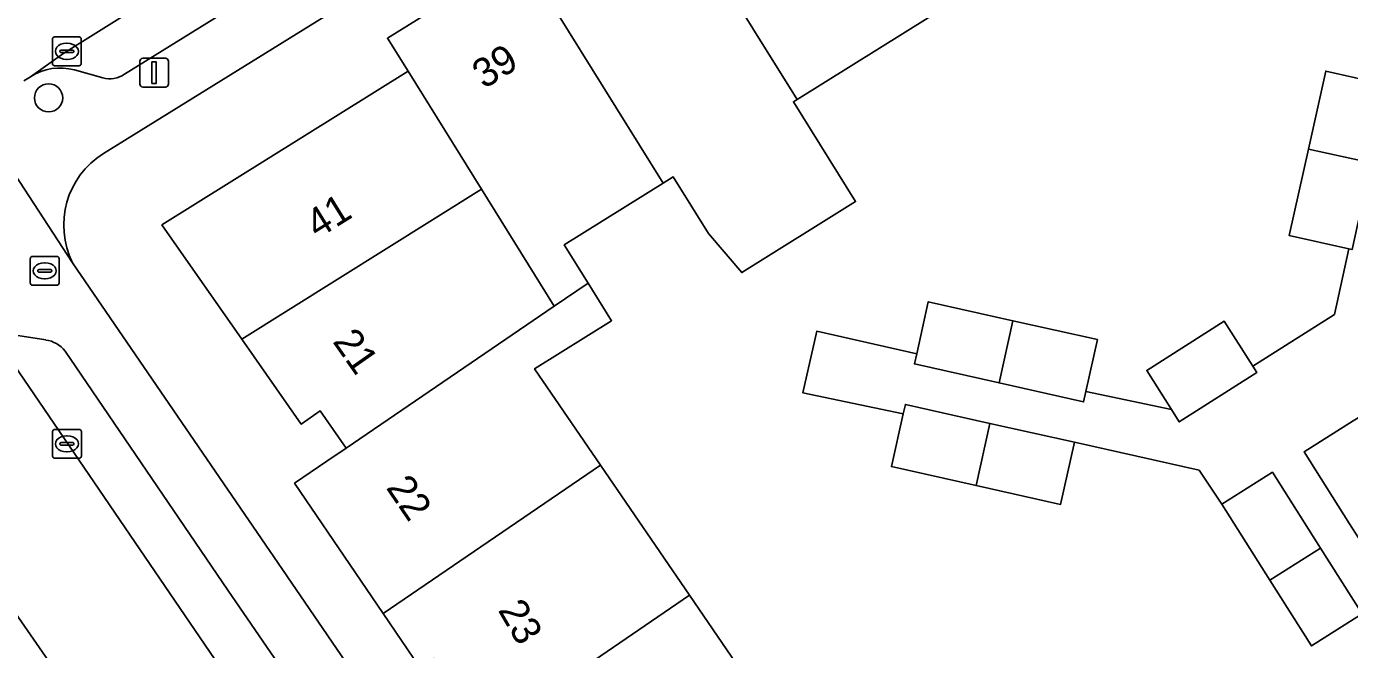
# Model space of a CAD drawing. Extents: x 159279 to 160377, y 384531 to 385888.
# Drawn here: x 159752.67 to 159798.6, y 385312.12 to 385333.72 of the extents above; entities that cross this region are included whole.
import ezdxf

# ---------------------------------------------------------------- set-up
doc = ezdxf.new("R2010")
doc.units = 0
for name, color, linetype in [('IMGEO_Boom', 7, 'Continuous'), ('IMGEO_Brandkraan', 7, 'Continuous'), ('IMGEO_Erf', 7, 'Continuous'), ('IMGEO_Kolk', 7, 'Continuous'), ('IMGEO_Lichtmast', 7, 'Continuous'), ('IMGEO_Pand', 7, 'Continuous'), ('IMGEO_Pand_nummerreeks', 7, 'Continuous'), ('IMGEO_Parkeervlak_open', 7, 'Continuous'), ('IMGEO_Rijbaan_lokaal_open', 7, 'Continuous'), ('IMGEO_Voetpad_open', 7, 'Continuous')]:
    doc.layers.add(name, color=color, linetype=linetype)

msp = doc.modelspace()

# ---------------------------------------------------------------- linework, layer by layer
at = {"layer": 'IMGEO_Boom'}
msp.add_circle((159753.435, 385331.248), 0.489, dxfattribs=at)
at = {"layer": 'IMGEO_Brandkraan'}
for p, q in [((159752.8, 385324.823), (159752.8, 385325.675)), ((159752.875, 385325.749), (159753.727, 385325.749)), ((159753.288, 385325.529), (159753.313, 385325.529)), ((159753.801, 385325.675), (159753.801, 385324.823)), ((159753.059, 385325.243), (159753.059, 385325.255)), ((159753.497, 385325.206), (159753.099, 385325.206)), ((159753.102, 385325.292), (159753.5, 385325.292)), ((159753.311, 385324.969), (159753.286, 385324.969)), ((159753.543, 385325.255), (159753.543, 385325.243)), ((159753.727, 385324.749), (159752.875, 385324.749))]:
    msp.add_line(p, q, dxfattribs=at)
for points in [[(159752.8, 385324.823), (159752.8, 385325.675)], [(159752.875, 385325.749), (159753.727, 385325.749)], [(159753.801, 385325.675), (159753.801, 385324.823)], [(159753.727, 385324.749), (159752.875, 385324.749)]]:
    msp.add_lwpolyline(points, dxfattribs=at)
for centre, radius, start, end in [((159752.877, 385325.673), 0.0765, 91.552, 178.448), ((159752.877, 385325.673), 0.0765, 91.552, 178.448), ((159753.725, 385325.673), 0.0765, 1.552, 88.448), ((159753.725, 385325.673), 0.0765, 1.552, 88.448), ((159753.099, 385325.252), 0.0403, 85.8775, 175.7526), ((159753.096, 385325.242), 0.0366, 178.938, 274.7102), ((159753.5, 385325.249), 0.043, 264.8664, 352.4533), ((159753.504, 385325.254), 0.0386, 1.7309, 96.639), ((159752.877, 385324.825), 0.0765, 181.552, 268.448), ((159752.877, 385324.825), 0.0765, 181.552, 268.448), ((159753.725, 385324.825), 0.0765, 271.552, 358.448), ((159753.725, 385324.825), 0.0765, 271.552, 358.448)]:
    msp.add_arc(centre, radius, start, end, dxfattribs=at)
for centre, major_axis, ratio, start_param, end_param in [((159753.287, 385325.249), (-0.387, 0.002), 0.722429, 4.712389, 7.853982), ((159753.312, 385325.249), (-0.39, 0.002), 0.717154, 1.570796, 4.712389)]:
    msp.add_ellipse(centre, major_axis=major_axis, ratio=ratio, start_param=start_param, end_param=end_param, dxfattribs=at)
at = {"layer": 'IMGEO_Erf'}
for points in [[(159804.496, 385359.868), (159773.03, 385340.279), (159755.335, 385329.317)], [(159801.417, 385344.909), (159797.99, 385342.772), (159797.909, 385342.721), (159799.19, 385339.416), (159795.092, 385336.86), (159793.249, 385339.815), (159788.704, 385336.98), (159784.06, 385334.084), (159779.417, 385331.189), (159779.293, 385331.112), (159781.451, 385327.653), (159777.496, 385325.187), (159776.343, 385326.546), (159775.119, 385328.508), (159774.774, 385328.293), (159771.338, 385326.15), (159772.166, 385324.823), (159772.979, 385323.52), (159770.307, 385321.854), (159772.595, 385318.513), (159775.687, 385313.999), (159778.778, 385309.485)], [(159766.323, 385311.489), (159765.049, 385313.361), (159761.971, 385317.884), (159763.096, 385318.65), (159763.762, 385319.103), (159762.864, 385320.388), (159762.203, 385319.926), (159760.137, 385322.881), (159757.369, 385326.839), (159765.913, 385332.168), (159765.199, 385333.313), (159769.84, 385336.204), (159771.702, 385337.364), (159772.018, 385336.855), (159774.802, 385338.588), (159779.448, 385341.48), (159784.094, 385344.372)], [(159798.759, 385313.178), (159797.28, 385312.24), (159795.834, 385314.52), (159794.164, 385317.154), (159793.373, 385318.334), (159789.052, 385319.301), (159788.569, 385317.145), (159785.633, 385317.802), (159782.696, 385318.459), (159783.106, 385320.295), (159779.624, 385321.023), (159780.1, 385323.151), (159783.572, 385322.374), (159783.974, 385324.176), (159786.911, 385323.52), (159789.848, 385322.863), (159789.446, 385321.065), (159792.418, 385320.437), (159791.556, 385321.796), (159794.248, 385323.502), (159795.236, 385321.943), (159798.071, 385323.74), (159798.574, 385326.011), (159796.507, 385326.469), (159797.173, 385329.472), (159797.772, 385332.174), (159799.838, 385331.715)], [(159754.266, 385325.531), (159761.408, 385315.109), (159766.378, 385307.844)]]:
    msp.add_lwpolyline(points, dxfattribs=at)
msp.add_arc((159756.888, 385326.835), 2.928, 122.0335, 206.4318, dxfattribs=at)
at = {"layer": 'IMGEO_Kolk'}
for p, q in [((159753.568, 385332.435), (159753.568, 385333.287)), ((159753.643, 385333.361), (159754.495, 385333.361)), ((159754.569, 385333.287), (159754.569, 385332.435)), ((159753.827, 385332.855), (159753.827, 385332.867)), ((159754.265, 385332.818), (159753.867, 385332.818)), ((159753.87, 385332.904), (159754.268, 385332.904)), ((159754.056, 385333.141), (159754.081, 385333.141)), ((159754.311, 385332.867), (159754.311, 385332.855)), ((159754.495, 385332.361), (159753.643, 385332.361)), ((159754.079, 385332.581), (159754.054, 385332.581)), ((159753.57, 385318.822), (159753.57, 385319.674)), ((159753.645, 385319.748), (159754.497, 385319.748)), ((159754.058, 385319.528), (159754.083, 385319.528)), ((159754.571, 385319.674), (159754.571, 385318.822)), ((159753.829, 385319.242), (159753.829, 385319.254)), ((159754.267, 385319.205), (159753.869, 385319.205)), ((159753.872, 385319.291), (159754.27, 385319.291)), ((159754.081, 385318.968), (159754.056, 385318.968)), ((159754.313, 385319.254), (159754.313, 385319.242)), ((159754.497, 385318.748), (159753.645, 385318.748))]:
    msp.add_line(p, q, dxfattribs=at)
for points in [[(159753.568, 385332.435), (159753.568, 385333.287)], [(159753.643, 385333.361), (159754.495, 385333.361)], [(159754.569, 385333.287), (159754.569, 385332.435)], [(159754.495, 385332.361), (159753.643, 385332.361)], [(159753.57, 385318.822), (159753.57, 385319.674)], [(159753.645, 385319.748), (159754.497, 385319.748)], [(159754.571, 385319.674), (159754.571, 385318.822)], [(159754.497, 385318.748), (159753.645, 385318.748)]]:
    msp.add_lwpolyline(points, dxfattribs=at)
for centre, radius, start, end in [((159753.645, 385333.285), 0.0765, 91.552, 178.448), ((159753.645, 385333.285), 0.0765, 91.552, 178.448), ((159754.493, 385333.285), 0.0765, 1.552, 88.448), ((159754.493, 385333.285), 0.0765, 1.552, 88.448), ((159753.867, 385332.864), 0.0403, 85.8775, 175.7526), ((159753.864, 385332.854), 0.0366, 178.938, 274.7102), ((159754.268, 385332.861), 0.043, 264.8664, 352.4533), ((159754.272, 385332.866), 0.0386, 1.7309, 96.639), ((159753.645, 385332.437), 0.0765, 181.552, 268.448), ((159753.645, 385332.437), 0.0765, 181.552, 268.448), ((159754.493, 385332.437), 0.0765, 271.552, 358.448), ((159754.493, 385332.437), 0.0765, 271.552, 358.448), ((159753.647, 385319.672), 0.0765, 91.552, 178.448), ((159753.647, 385319.672), 0.0765, 91.552, 178.448), ((159754.495, 385319.672), 0.0765, 1.552, 88.448), ((159754.495, 385319.672), 0.0765, 1.552, 88.448), ((159753.869, 385319.251), 0.0403, 85.8775, 175.7526), ((159753.866, 385319.241), 0.0366, 178.938, 274.7102), ((159754.27, 385319.248), 0.043, 264.8664, 352.4533), ((159754.274, 385319.253), 0.0386, 1.7309, 96.639), ((159753.647, 385318.824), 0.0765, 181.552, 268.448), ((159753.647, 385318.824), 0.0765, 181.552, 268.448), ((159754.495, 385318.824), 0.0765, 271.552, 358.448), ((159754.495, 385318.824), 0.0765, 271.552, 358.448)]:
    msp.add_arc(centre, radius, start, end, dxfattribs=at)
for centre, major_axis, ratio, start_param, end_param in [((159754.055, 385332.861), (-0.387, 0.002), 0.722429, 4.712389, 7.853982), ((159754.08, 385332.861), (-0.39, 0.002), 0.717154, 1.570796, 4.712389), ((159754.057, 385319.248), (-0.387, 0.002), 0.722429, 4.712389, 7.853982), ((159754.082, 385319.248), (-0.39, 0.002), 0.717154, 1.570796, 4.712389)]:
    msp.add_ellipse(centre, major_axis=major_axis, ratio=ratio, start_param=start_param, end_param=end_param, dxfattribs=at)
at = {"layer": 'IMGEO_Lichtmast'}
for p, q in [((159756.603, 385331.721), (159756.603, 385332.521)), ((159756.603, 385332.521), (159756.603, 385331.721)), ((159756.703, 385332.621), (159757.493, 385332.621)), ((159757.493, 385332.621), (159756.703, 385332.621)), ((159757.593, 385332.521), (159757.593, 385331.721)), ((159757.593, 385331.721), (159757.593, 385332.521)), ((159757.493, 385331.621), (159756.703, 385331.621)), ((159756.703, 385331.621), (159757.493, 385331.621))]:
    msp.add_line(p, q, dxfattribs=at)
msp.add_lwpolyline([(159757.023, 385332.496), (159757.173, 385332.496), (159757.173, 385331.746), (159757.023, 385331.746), (159757.023, 385332.496)], dxfattribs=at)
for centre, start, end in [((159756.703, 385332.521), 90, 180), ((159756.703, 385332.521), 90, 180), ((159757.493, 385332.521), 0, 90), ((159757.493, 385332.521), 360, 90), ((159756.703, 385331.721), 180, 270), ((159756.703, 385331.721), 180, 270), ((159757.493, 385331.721), 270, 0), ((159757.493, 385331.721), 270, 0)]:
    msp.add_arc(centre, 0.1, start, end, dxfattribs=at)
at = {"layer": 'IMGEO_Pand'}
for points in [[(159779.417, 385331.189), (159784.06, 385334.084), (159779.448, 385341.48), (159774.802, 385338.588)], [(159774.802, 385338.588), (159772.018, 385336.855), (159771.702, 385337.364), (159769.84, 385336.204), (159774.774, 385328.293), (159775.119, 385328.508), (159776.343, 385326.546), (159777.496, 385325.187), (159781.451, 385327.653), (159779.293, 385331.112), (159779.417, 385331.189)], [(159768.46, 385328.08), (159770.988, 385324.021), (159772.166, 385324.823), (159771.338, 385326.15), (159774.774, 385328.293), (159769.84, 385336.204), (159765.199, 385333.313), (159765.913, 385332.168)], [(159765.913, 385332.168), (159757.369, 385326.839), (159760.137, 385322.881), (159768.46, 385328.08)], [(159799.838, 385331.715), (159797.772, 385332.174), (159797.173, 385329.472), (159799.353, 385328.989), (159799.952, 385331.69)], [(159799.353, 385328.989), (159797.173, 385329.472), (159796.507, 385326.469), (159798.574, 385326.011), (159798.687, 385325.986)], [(159770.988, 385324.021), (159768.46, 385328.08), (159760.137, 385322.881), (159762.203, 385319.926), (159762.864, 385320.388), (159763.762, 385319.103)], [(159770.307, 385321.854), (159772.979, 385323.52), (159772.166, 385324.823), (159770.988, 385324.021), (159763.762, 385319.103), (159763.096, 385318.65), (159761.971, 385317.884), (159765.049, 385313.361), (159772.595, 385318.513)], [(159786.911, 385323.52), (159783.974, 385324.176), (159783.572, 385322.374), (159783.492, 385322.018), (159786.429, 385321.361)], [(159786.911, 385323.52), (159786.429, 385321.361), (159789.365, 385320.704), (159789.446, 385321.065), (159789.848, 385322.863)], [(159792.418, 385320.437), (159792.688, 385320.011), (159795.379, 385321.718), (159795.236, 385321.943), (159794.248, 385323.502), (159791.556, 385321.796)], [(159786.115, 385319.958), (159783.178, 385320.615), (159783.106, 385320.295), (159782.696, 385318.459), (159785.633, 385317.802)], [(159789.052, 385319.301), (159786.115, 385319.958), (159785.633, 385317.802), (159788.569, 385317.145)], [(159798.892, 385320.151), (159798.723, 385320.044), (159797.021, 385318.966), (159798.597, 385316.48), (159799.114, 385315.665), (159800.984, 385316.85), (159800.468, 385317.666)], [(159775.687, 385313.999), (159772.595, 385318.513), (159765.049, 385313.361), (159766.323, 385311.489), (159766.819, 385311.806), (159768.618, 385309.173)], [(159794.164, 385317.154), (159795.834, 385314.52), (159797.588, 385315.632), (159795.918, 385318.266)], [(159797.588, 385315.632), (159795.834, 385314.52), (159797.28, 385312.24), (159798.759, 385313.178), (159799.033, 385313.352)], [(159768.618, 385309.173), (159771.704, 385304.656), (159778.778, 385309.485), (159775.687, 385313.999)]]:
    msp.add_lwpolyline(points, close=True, dxfattribs=at)
at = {"layer": 'IMGEO_Parkeervlak_open'}
for points in [[(159803.793, 385363.727), (159798.507, 385360.471), (159796.102, 385358.981), (159770.956, 385343.408), (159753.968, 385332.8), (159752.805, 385331.977)], [(159756.064, 385332.067), (159767.166, 385338.949)], [(159755.043, 385309.4), (159735.892, 385337.052)], [(159754.33, 385332.216), (159755.317, 385331.945)], [(159751.001, 385323.779), (159774.04, 385290.042)], [(159753.336, 385322.85), (159752.362, 385323.002)], [(159762.489, 385310.044), (159759.66, 385314.175), (159754.007, 385322.466)]]:
    msp.add_lwpolyline(points, dxfattribs=at)
for centre, radius, start, end in [((159753.83, 385330.422), 1.862, 74.4245, 123.3895), ((159755.562, 385332.795), 0.884, 253.936, 304.6153), ((159753.21, 385321.852), 1.005, 37.6091, 82.8276)]:
    msp.add_arc(centre, radius, start, end, dxfattribs=at)
at = {"layer": 'IMGEO_Rijbaan_lokaal_open'}
for points in [[(159752.574, 385331.841), (159752.805, 385331.977), (159753.968, 385332.8), (159770.956, 385343.408), (159796.102, 385358.981)], [(159735.892, 385337.052), (159755.043, 385309.4), (159755.258, 385309.098), (159765.154, 385294.54), (159766.974, 385291.869), (159769.994, 385287.435), (159774.04, 385290.042), (159751.001, 385323.779)]]:
    msp.add_lwpolyline(points, dxfattribs=at)
at = {"layer": 'IMGEO_Voetpad_open'}
for points in [[(159802.349, 385360.799), (159789.494, 385352.814), (159784.766, 385349.866), (159771.943, 385341.936), (159767.166, 385338.949), (159756.064, 385332.067)], [(159755.335, 385329.317), (159773.03, 385340.279)], [(159752.805, 385331.977), (159752.574, 385331.841)], [(159755.317, 385331.945), (159754.33, 385332.216)], [(159802.564, 385259.142), (159802.547, 385259.321), (159802.513, 385259.498), (159802.464, 385259.672), (159802.4, 385259.84), (159802.321, 385260.002), (159802.23, 385260.152), (159800.186, 385263.407), (159799.144, 385265.064), (159798.176, 385264.458), (159792.189, 385273.247), (159788.426, 385278.77), (159787.323, 385280.389), (159786.487, 385281.616), (159784.997, 385280.628), (159766.378, 385307.844), (159761.408, 385315.109), (159754.266, 385325.531), (159751.075, 385330.405)], [(159751.075, 385330.405), (159754.266, 385325.531)], [(159798.687, 385325.986), (159798.574, 385326.011), (159798.071, 385323.74), (159795.236, 385321.943), (159795.379, 385321.718), (159792.688, 385320.011), (159792.418, 385320.437), (159789.446, 385321.065), (159789.365, 385320.704), (159786.429, 385321.361), (159783.492, 385322.018), (159783.572, 385322.374), (159780.1, 385323.151), (159779.624, 385321.023), (159783.106, 385320.295), (159783.178, 385320.615), (159786.115, 385319.958), (159789.052, 385319.301), (159793.373, 385318.334), (159794.164, 385317.154), (159795.918, 385318.266), (159797.588, 385315.632), (159799.033, 385313.352)], [(159752.362, 385323.002), (159753.336, 385322.85)], [(159754.007, 385322.466), (159759.66, 385314.175), (159762.489, 385310.044)], [(159799.114, 385315.665), (159798.597, 385316.48), (159797.021, 385318.966), (159798.723, 385320.044)]]:
    msp.add_lwpolyline(points, dxfattribs=at)
for centre, radius, start, end in [((159753.83, 385330.422), 1.862, 74.4245, 123.3895), ((159755.562, 385332.795), 0.884, 253.936, 304.6153), ((159756.888, 385326.835), 2.928, 122.0335, 206.4318), ((159753.21, 385321.852), 1.005, 37.6091, 82.8276)]:
    msp.add_arc(centre, radius, start, end, dxfattribs=at)

# ---------------------------------------------------------------- texts
at = {"layer": 'IMGEO_Pand_nummerreeks'}
for s, rotation, p in [('39', 31.9199, (159768.552, 385331.537)), ('41', 31.9523, (159762.772, 385326.343)), ('21', 304.9674, (159763.273, 385322.795)), ('22', 304.234, (159765.127, 385317.727)), ('23', 300.3038, (159769.018, 385313.483))]:
    msp.add_text(s, height=1, rotation=rotation, dxfattribs=at).set_placement(p)

doc.saveas('drawing.dxf')
